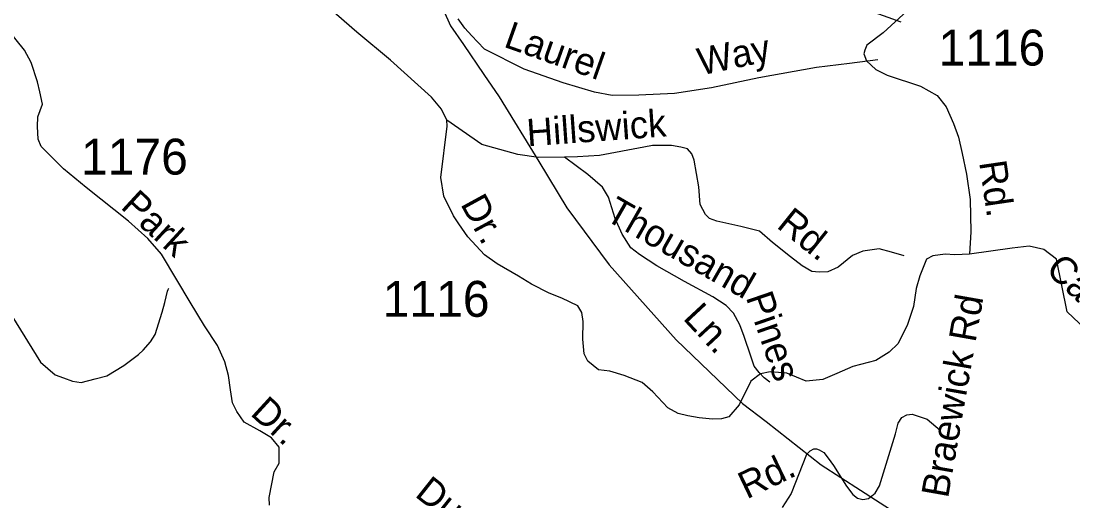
# Model space of a CAD drawing. Extents: x 990631 to 1056237, y 535999 to 585651.
# Drawn here: x 1027764 to 1031429, y 543231 to 544903 of the extents above; entities that cross this region are included whole.
import ezdxf

# ---------------------------------------------------------------- set-up
doc = ezdxf.new("R2010")
doc.units = 0
for name, color, linetype in [('Exist Boundary Political City Limit New', 7, 'Continuous'), ('Exist Road Non-System Type 51', 7, 'Continuous'), ('Exist Road Non-System Type 51 Label', 7, 'Continuous'), ('Exist Road Secondary Type 51 Attributed', 7, 'Continuous'), ('Exist Road Secondary Type 51 Label', 7, 'Continuous'), ('Exist Road Secondary Type 51 Number Label', 7, 'Continuous')]:
    doc.layers.add(name, color=color, linetype=linetype)

msp = doc.modelspace()

# ---------------------------------------------------------------- linework, layer by layer
at = {"layer": 'Exist Boundary Political City Limit New'}
msp.add_lwpolyline([(1029118.5, 545204.8), (1029259.9, 544885.8), (1029305.8, 544821.2), (1029376.3, 544716.2), (1029430.4, 544639.4), (1029567.9, 544413.6), (1029665.5, 544252.6), (1029813.3, 544053.8), (1030047.1, 543791.9), (1030278.1, 543570.4), (1030360.1, 543507.8), (1030551.4, 543357.6), (1030825.9, 543180.6)], dxfattribs=at)
at = {"layer": 'Exist Road Non-System Type 51'}
for points in [[(1030706.4, 544943.7), (1030829.1, 544899.6)], [(1030748.8, 544768.2), (1030650.4, 544755.3), (1030535.8, 544741), (1030334.4, 544705.3), (1030169.3, 544670.6), (1030040.6, 544650.8), (1029916.3, 544644.7), (1029824.2, 544643.7), (1029762.6, 544655.6), (1029653.4, 544687.2), (1029517, 544735.6), (1029379.3, 544804.9), (1029354.2, 544830.7), (1029334.8, 544851.3), (1029309.8, 544878.2), (1029286.8, 544911.1)], [(1029657.2, 544428.8), (1029567.2, 544427.8), (1029495.4, 544438.1), (1029369.1, 544472.5), (1029247.4, 544557.6)], [(1030840.9, 544084.7), (1030797.4, 544098.1), (1030753.8, 544109.6), (1030697.4, 544101.4), (1030660.9, 544086.5), (1030611.4, 544046.1), (1030575.1, 544029.2), (1030544.9, 544028.2), (1030519.1, 544030.9), (1030485.7, 544050), (1030444.5, 544081.4), (1030382.1, 544131.5), (1030337.5, 544170.8), (1030271.8, 544187), (1030188.3, 544205.6), (1030162.7, 544214.6), (1030149.2, 544229), (1030130.3, 544263.6), (1030126.1, 544325.7), (1030109.2, 544418.3), (1030101.8, 544440.7), (1030086.4, 544457.2), (1030062.7, 544463.9), (1030030.8, 544468.9), (1029964.7, 544469), (1029934.4, 544464.1), (1029779.4, 544435), (1029703.3, 544429.5), (1029657.2, 544428.8)], [(1030372.5, 543645.5), (1030353, 543660.1), (1030335.6, 543678.7), (1030318.4, 543701.2), (1030307.3, 543735.7), (1030283.7, 543804.4), (1030268.9, 543844.9), (1030246.1, 543885.6), (1030221, 543912.5), (1030174, 543942), (1030075.6, 543995.2), (1029979.3, 544050.4), (1029918.5, 544090.2), (1029889.2, 544113.2), (1029858.7, 544160.3), (1029834.4, 544215.2), (1029810.9, 544289.9), (1029790, 544324.5), (1029739.2, 544368.3), (1029657.2, 544428.8)], [(1032232, 543341.6), (1032161.1, 543375.8), (1032072.2, 543412.8), (1032008.8, 543434.9), (1031877.7, 543461.2), (1031855.9, 543469.8), (1031813.4, 543517.3), (1031707.1, 543632.7), (1031635, 543696.9), (1031556.9, 543753.5), (1031492.6, 543811.6), (1031409, 543890.4), (1031371.6, 544073.5), (1031328.1, 544107.4), (1031276.1, 544118.3), (1031216.9, 544112.2), (1031068.3, 544091.1)], [(1027731.6, 543875.8), (1027831.9, 543714.7), (1027882.6, 543671), (1027912.2, 543660), (1027943.8, 543649), (1027973.7, 543644), (1028022.2, 543656.4), (1028062.6, 543667), (1028121.8, 543703), (1028173.1, 543741.4), (1028189.7, 543756.9), (1028214.7, 543786), (1028231.4, 543811.4), (1028256.1, 543888.8), (1028265.2, 543922.4), (1028274.4, 543962.2)], [(1028274.4, 543962.2), (1028276.7, 543968), (1028278.8, 543971.9)], [(1030501.1, 543393.6), (1030513.8, 543405.5), (1030526.6, 543412.3), (1030535.1, 543413.1), (1030545.3, 543409.7), (1030560.6, 543399.5), (1030576.7, 543380), (1030594.5, 543354.5), (1030639.6, 543283.1), (1030662.5, 543254.2), (1030678.6, 543241.5), (1030697.3, 543236.4), (1030716.9, 543240.2), (1030739.8, 543258), (1030755.1, 543283.5), (1030810.3, 543465.4), (1030819.7, 543502.4), (1030833.3, 543521.9), (1030850.3, 543531.3), (1030868.9, 543533), (1030921.6, 543516), (1030966.7, 543477.7)]]:
    msp.add_lwpolyline(points, dxfattribs=at)
at = {"layer": 'Exist Road Secondary Type 51 Attributed'}
for points in [[(1030852, 544938.4), (1030767.4, 544862.3), (1030710.6, 544818.7), (1030703.4, 544801.8), (1030701, 544788.5), (1030709.4, 544764.3), (1030742.1, 544734.1), (1030781.9, 544714.8), (1030898, 544676), (1030955.5, 544643.5), (1030987.9, 544603.5), (1031012.9, 544546), (1031030.4, 544498.5), (1031042.9, 544441), (1031058.3, 544370), (1031071.3, 544281.5), (1031072.9, 544168.4), (1031068.3, 544091.1), (1031017.8, 544088), (1030983.7, 544091.1), (1030941.4, 544085), (1030918.5, 544072.9), (1030895.5, 544015.8), (1030883, 543970.8), (1030873, 543908.3), (1030853, 543845.8), (1030820.6, 543780.1), (1030788.6, 543749.9), (1030742.7, 543720.9), (1030662.3, 543699.4), (1030606.7, 543675.2), (1030557.8, 543654.1), (1030499.2, 543648.6), (1030432.1, 543676.1), (1030374.1, 543681), (1030340.9, 543673.7), (1030307.1, 543648.3), (1030265.7, 543565.7), (1030229.7, 543524.1), (1030205, 543516.9), (1030173.5, 543516.3), (1030127, 543520.5), (1030087.8, 543527.2), (1030053.3, 543535.6), (1030017.7, 543555.9), (1029965.1, 543610.9), (1029927.7, 543643.5), (1029865.9, 543668.3), (1029815.9, 543683.3), (1029775.9, 543688.3), (1029738.4, 543718.3), (1029725.9, 543743.3), (1029721.6, 543795.2), (1029722.2, 543856.3), (1029718, 543887.7), (1029704.1, 543911.3), (1029648.5, 543937.5), (1029603.8, 543955.1), (1029542.8, 543986.5), (1029497.5, 544014.3), (1029422.6, 544056.9), (1029379.1, 544088.9), (1029321.1, 544150.9), (1029289.7, 544196.2), (1029270.9, 544224.6), (1029237.1, 544292.9), (1029226.8, 544357.9), (1029249.2, 544537.1), (1029247.4, 544557.6), (1029229.2, 544596.3), (1029194.2, 544637.7), (1029051.2, 544766), (1028933.7, 544863.6), (1028836.2, 544948.6)], [(1028629.5, 543216.8), (1028628.6, 543243.2), (1028646.3, 543333.2), (1028663.8, 543363.2), (1028663.8, 543418.2), (1028636.3, 543450.7), (1028596.3, 543475.7), (1028541.3, 543505.7), (1028516.3, 543543.2), (1028501.3, 543573.2), (1028493.9, 543618.3), (1028486.4, 543668.3), (1028473.9, 543715.8), (1028448.9, 543773.3), (1028403.9, 543840.8), (1028353.9, 543923.3), (1028306.4, 544000.9), (1028253.9, 544090.9), (1028206.5, 544145.9), (1028139, 544205.9), (1027991.5, 544323.4), (1027911.6, 544388.4), (1027859.1, 544441), (1027834.1, 544466), (1027824.1, 544491), (1027821.6, 544536), (1027822.5, 544569.5), (1027839.1, 544613.5), (1027829.1, 544656), (1027821.6, 544691), (1027799.1, 544758.5), (1027776.6, 544801), (1027718.4, 544873.3)], [(1030501.1, 543393.6), (1030447.6, 543257.6), (1030416.1, 543207.9)]]:
    msp.add_lwpolyline(points, dxfattribs=at)

# ---------------------------------------------------------------- texts
at = {"layer": 'Exist Road Non-System Type 51 Label'}
for s, rotation, p in [('Laurel', 340.4858, (1029442, 544814.3)), ('Way', 11.8616, (1030132.3, 544713.1)), ('Hillswick', 4.1087, (1029529.1, 544466.3)), ('Thousand', 330.2021, (1029794.2, 544213.1)), ('Rd.', 321.2592, (1030393, 544185.8)), ('Carolina', 316.7391, (1031330, 544032.3)), ('Pines', 288.976, (1030288.7, 543941)), ('Braewick Rd', 80, (1030993.7, 543238.5)), ('Ln.', 312.964, (1030067.2, 543866))]:
    msp.add_text(s, height=95, rotation=rotation, dxfattribs=at).set_placement(p)
at = {"layer": 'Exist Road Secondary Type 51 Label'}
for s, rotation, p in [('Rd.', 278.3708, (1031102, 544411.1)), ('Park', 317.3241, (1028107.5, 544252.7)), ('Dr.', 298.6167, (1029293.5, 544265.8)), ('Dr.', 317.5275, (1028559.6, 543532.9)), ('Rd.', 25.5801, (1030292.6, 543236.2)), ('Dug', 321.5978, (1029132.7, 543249.6))]:
    msp.add_text(s, height=95, rotation=rotation, dxfattribs=at).set_placement(p)
at = {"layer": 'Exist Road Secondary Type 51 Number Label'}
for s, p in [('1116', (1030960.7, 544747.8)), ('1176', (1027973.4, 544368.1)), ('1116', (1029024.6, 543872.6))]:
    msp.add_text(s, height=125, dxfattribs=at).set_placement(p)

doc.saveas('drawing.dxf')
